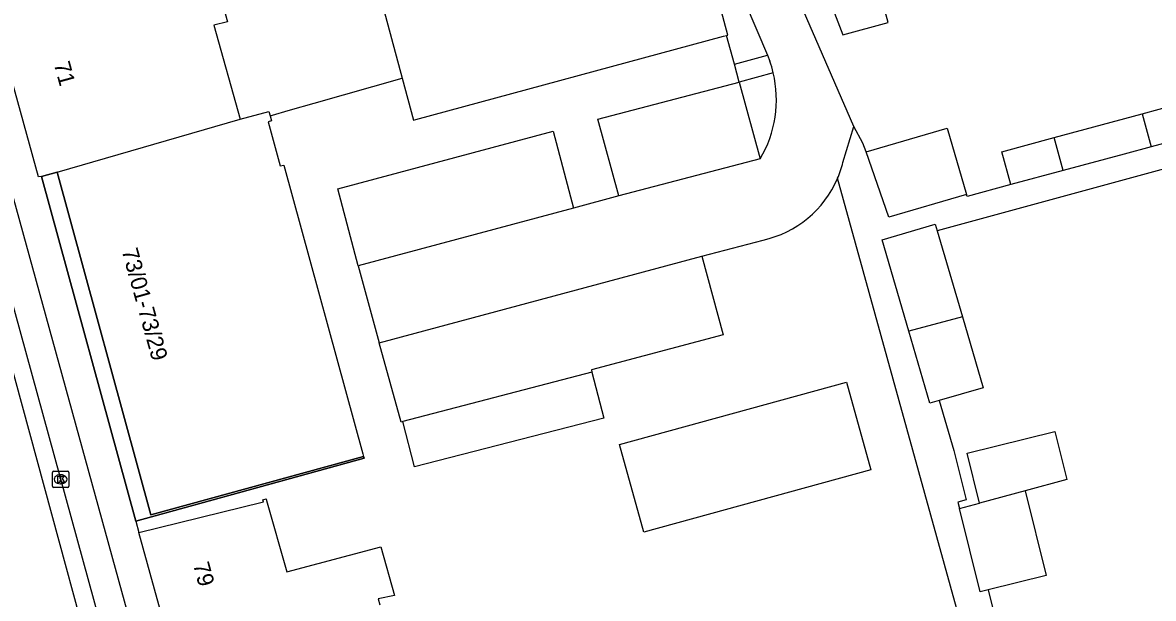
# Model space of a CAD drawing. Extents: x 159265 to 160143, y 383413 to 384319.
# Drawn here: x 159737.7 to 159807.5, y 383754.2 to 383789.8 of the extents above; entities that cross this region are included whole.
import ezdxf

# ---------------------------------------------------------------- set-up
doc = ezdxf.new("R2010")
doc.units = 0
for name, color, linetype in [('IMGEO_Groenvoorziening', 7, 'Continuous'), ('IMGEO_Hek', 7, 'Continuous'), ('IMGEO_Kolk', 7, 'Continuous'), ('IMGEO_Pand', 7, 'Continuous'), ('IMGEO_Pand_nummerreeks', 7, 'Continuous'), ('IMGEO_Pand_overbouw', 7, 'Continuous'), ('IMGEO_Parkeervlak_open', 7, 'Continuous'), ('IMGEO_Rijbaan_lokaal_gesloten', 7, 'Continuous'), ('IMGEO_Rijbaan_lokaal_open', 7, 'Continuous'), ('IMGEO_Voetpad_open', 7, 'Continuous')]:
    doc.layers.add(name, color=color, linetype=linetype)

msp = doc.modelspace()

# ---------------------------------------------------------------- linework, layer by layer
at = {"layer": 'IMGEO_Groenvoorziening'}
msp.add_lwpolyline([(159781.597, 383787.177), (159781.108, 383788.959)], dxfattribs=at)
at = {"layer": 'IMGEO_Hek'}
for points in [[(159755.668, 383784.78), (159761.098, 383786.327)], [(159754.2, 383784.362), (159755.668, 383784.78)], [(159752.945, 383784.005), (159754.2, 383784.362)]]:
    msp.add_lwpolyline(points, dxfattribs=at)
at = {"layer": 'IMGEO_Kolk'}
for p, q in [((159739.514, 383761.134), (159739.514, 383761.986)), ((159739.589, 383762.06), (159740.441, 383762.06)), ((159740.002, 383761.84), (159740.027, 383761.84)), ((159740.515, 383761.986), (159740.515, 383761.134)), ((159740.441, 383761.06), (159739.589, 383761.06)), ((159740.025, 383761.28), (159740, 383761.28))]:
    msp.add_line(p, q, dxfattribs=at)
for points in [[(159739.514, 383761.134), (159739.514, 383761.986)], [(159739.589, 383762.06), (159740.441, 383762.06)], [(159739.835, 383761.76), (159739.958, 383761.76), (159739.958, 383761.609), (159740.088, 383761.76), (159740.252, 383761.76), (159740.106, 383761.609), (159740.259, 383761.36), (159740.107, 383761.36), (159740.022, 383761.524), (159739.958, 383761.457), (159739.958, 383761.36), (159739.835, 383761.36), (159739.835, 383761.76)], [(159740.515, 383761.986), (159740.515, 383761.134)], [(159740.441, 383761.06), (159739.589, 383761.06)]]:
    msp.add_lwpolyline(points, dxfattribs=at)
for centre, start, end in [((159739.591, 383761.984), 91.55205, 178.44795), ((159739.591, 383761.984), 91.55205, 178.44795), ((159740.439, 383761.984), 1.55205, 88.44795), ((159740.439, 383761.984), 1.55205, 88.44795), ((159739.591, 383761.136), 181.55205, 268.44795), ((159739.591, 383761.136), 181.55205, 268.44795), ((159740.439, 383761.136), 271.55205, 358.44795), ((159740.439, 383761.136), 271.55205, 358.44795)]:
    msp.add_arc(centre, 0.0765, start, end, dxfattribs=at)
for centre, major_axis, ratio, start_param, end_param in [((159740.001, 383761.56), (-0.387, 0.002), 0.722429, 4.712389, 7.853982), ((159740.026, 383761.56), (-0.39, 0.002), 0.717154, 1.570796, 4.712389)]:
    msp.add_ellipse(centre, major_axis=major_axis, ratio=ratio, start_param=start_param, end_param=end_param, dxfattribs=at)
at = {"layer": 'IMGEO_Pand'}
for points in [[(159777.726, 383801.942), (159759.022, 383796.872), (159758.307, 383796.678), (159761.098, 383786.327), (159761.798, 383783.735), (159761.935, 383783.772), (159780.936, 383788.912), (159781.108, 383788.959)], [(159781.108, 383788.959), (159781.205, 383788.985), (159777.945, 383801.127)], [(159783.924, 383794.951), (159785.858, 383795.344), (159788.297, 383788.993), (159791.1, 383789.753), (159789.346, 383796.224), (159791.638, 383796.844)], [(159735.682, 383790.908), (159735.831, 383790.947), (159749.034, 383794.406), (159750.32, 383789.806), (159749.462, 383789.593), (159751.09, 383783.782)], [(159738.828, 383780.259), (159738.646, 383780.223), (159735.682, 383790.908)], [(159806.777, 383784.13), (159809.922, 383784.983), (159810.479, 383782.923)], [(159751.09, 383783.782), (159752.872, 383784.267), (159752.945, 383784.005), (159753.036, 383783.68), (159752.818, 383783.623), (159753.574, 383780.907), (159753.79, 383780.954), (159758.669, 383763.135), (159758.714, 383762.97)], [(159801.339, 383782.655), (159806.777, 383784.13)], [(159806.777, 383784.13), (159807.332, 383782.082)], [(159739.8, 383780.511), (159751.09, 383783.782)], [(159789.727, 383781.768), (159794.737, 383783.232), (159795.935, 383779.135)], [(159798.664, 383779.749), (159798.115, 383781.78), (159801.339, 383782.655)], [(159801.891, 383780.616), (159801.339, 383782.655)], [(159810.479, 383782.923), (159807.332, 383782.082)], [(159807.332, 383782.082), (159805.667, 383781.638), (159801.891, 383780.616)], [(159795.935, 383779.135), (159791.135, 383777.731), (159789.727, 383781.768)], [(159801.891, 383780.616), (159798.664, 383779.749)], [(159738.828, 383780.259), (159739.8, 383780.511)], [(159739.8, 383780.511), (159745.59, 383759.364), (159758.714, 383762.97)], [(159792.371, 383770.694), (159790.717, 383776.349), (159793.998, 383777.309), (159794.119, 383776.895)], [(159794.119, 383776.895), (159795.672, 383771.584)], [(159795.672, 383771.584), (159792.371, 383770.694)], [(159795.672, 383771.584), (159796.95, 383767.214), (159794.24, 383766.421)], [(159794.24, 383766.421), (159793.669, 383766.254), (159792.371, 383770.694)], [(159772.808, 383768.178), (159773.551, 383765.341), (159761.862, 383762.322), (159761.129, 383765.119)], [(159772.808, 383768.178), (159761.129, 383765.119)], [(159774.518, 383763.7), (159788.526, 383767.561), (159790.017, 383762.152), (159776.009, 383758.292), (159774.518, 383763.7)], [(159796.737, 383760.093), (159795.975, 383763.177), (159801.376, 383764.511), (159802.11, 383761.541), (159799.553, 383760.852)], [(159744.848, 383758.268), (159752.45, 383760.14), (159752.534, 383760.172), (159752.489, 383760.291), (159752.697, 383760.347), (159752.727, 383760.243), (159753.968, 383755.853), (159759.788, 383757.398), (159760.62, 383754.376), (159759.618, 383754.181), (159759.721, 383753.802)], [(159799.553, 383760.852), (159796.737, 383760.093)], [(159799.553, 383760.852), (159800.847, 383755.618), (159797.269, 383754.734)], [(159795.492, 383759.758), (159796.737, 383760.093)], [(159797.269, 383754.734), (159796.765, 383754.609), (159795.492, 383759.758)], [(159747.045, 383750.31), (159744.848, 383758.268)]]:
    msp.add_lwpolyline(points, dxfattribs=at)
at = {"layer": 'IMGEO_Pand_overbouw'}
msp.add_lwpolyline([(159739.8, 383780.511), (159738.828, 383780.259), (159744.66, 383758.978), (159758.745, 383762.852), (159758.714, 383762.97), (159745.59, 383759.364)], close=True, dxfattribs=at)
at = {"layer": 'IMGEO_Parkeervlak_open'}
for points in [[(159774.465, 383779.054), (159773.175, 383783.795), (159781.898, 383786.077)], [(159781.898, 383786.077), (159783.196, 383781.338)], [(159758.384, 383774.731), (159757.126, 383779.485), (159770.412, 383783.045), (159771.67, 383778.29)], [(159779.6, 383775.323), (159780.908, 383770.484), (159772.78, 383768.306), (159772.808, 383768.178)], [(159761.129, 383765.119), (159761.023, 383765.091), (159759.683, 383769.988)]]:
    msp.add_lwpolyline(points, dxfattribs=at)
at = {"layer": 'IMGEO_Rijbaan_lokaal_gesloten'}
for points in [[(159731.232, 383789.416), (159737.188, 383767.754), (159743.907, 383742.981), (159746.275, 383733.718), (159748.213, 383725.748), (159750.495, 383715.537), (159753.984, 383701.318), (159755.061, 383696.881), (159757.859, 383686.497), (159761.779, 383670.729), (159766.86, 383651.04), (159770.63, 383636.264)], [(159732.579, 383788.6), (159742.096, 383753.938), (159743.192, 383750), (159746.535, 383737.293), (159747.069, 383734.963)]]:
    msp.add_lwpolyline(points, dxfattribs=at)
at = {"layer": 'IMGEO_Rijbaan_lokaal_open'}
for points in [[(159777.945, 383801.127), (159783.633, 383787.743)], [(159788.976, 383783.333), (159783.924, 383794.951)], [(159783.633, 383787.743), (159783.792, 383787.368)], [(159788.296, 383781.119), (159788.976, 383783.333)], [(159783.196, 383781.338), (159774.465, 383779.054)], [(159774.465, 383779.054), (159771.67, 383778.29)], [(159771.67, 383778.29), (159758.384, 383774.731)], [(159779.6, 383775.323), (159783.368, 383776.323)], [(159759.683, 383769.988), (159779.6, 383775.323)], [(159758.384, 383774.731), (159759.683, 383769.988)]]:
    msp.add_lwpolyline(points, dxfattribs=at)
for centre, radius, start, end in [((159776.65, 383784.916), 7.551, 13.35073, 18.94581), ((159776.939, 383785.001), 7.25, 329.65435, 13.22727), ((159782.11, 383782.642), 6.37, 336.85577, 346.16923), ((159781.971, 383782.688), 6.517, 282.37768, 336.96341)]:
    msp.add_arc(centre, radius, start, end, dxfattribs=at)
at = {"layer": 'IMGEO_Voetpad_open'}
for points in [[(159781.597, 383787.177), (159783.633, 383787.743)], [(159781.898, 383786.077), (159781.597, 383787.177)], [(159735.01, 383786.422), (159744.381, 383752.412)], [(159783.997, 383786.66), (159781.898, 383786.077)], [(159789.727, 383781.768), (159789.535, 383782.319), (159788.976, 383783.333)], [(159813.577, 383782.2), (159794.119, 383776.895)], [(159744.66, 383758.978), (159738.828, 383780.259)], [(159825.415, 383645.6), (159821.422, 383659.561), (159819.195, 383667.349), (159787.968, 383780.138)], [(159798.664, 383779.749), (159795.967, 383779.024), (159795.935, 383779.135)], [(159794.24, 383766.421), (159795.144, 383763.33), (159795.898, 383760.28), (159795.393, 383760.156), (159795.492, 383759.758)], [(159758.714, 383762.97), (159758.745, 383762.852), (159744.66, 383758.978)], [(159744.66, 383758.978), (159744.848, 383758.268)], [(159797.269, 383754.734), (159800.11, 383743.243), (159801.792, 383743.714), (159804.113, 383744.364), (159822.428, 383749.02)]]:
    msp.add_lwpolyline(points, dxfattribs=at)

# ---------------------------------------------------------------- texts
at = {"layer": 'IMGEO_Pand_nummerreeks'}
for s, rotation, p in [('71', 285.31288, (159739.585, 383787.201)), ('73/01-73/29', 285.51615, (159743.775, 383775.676)), ('79', 285.21204, (159748.179, 383756.296))]:
    msp.add_text(s, height=1, rotation=rotation, dxfattribs=at).set_placement(p)

doc.saveas('drawing.dxf')
